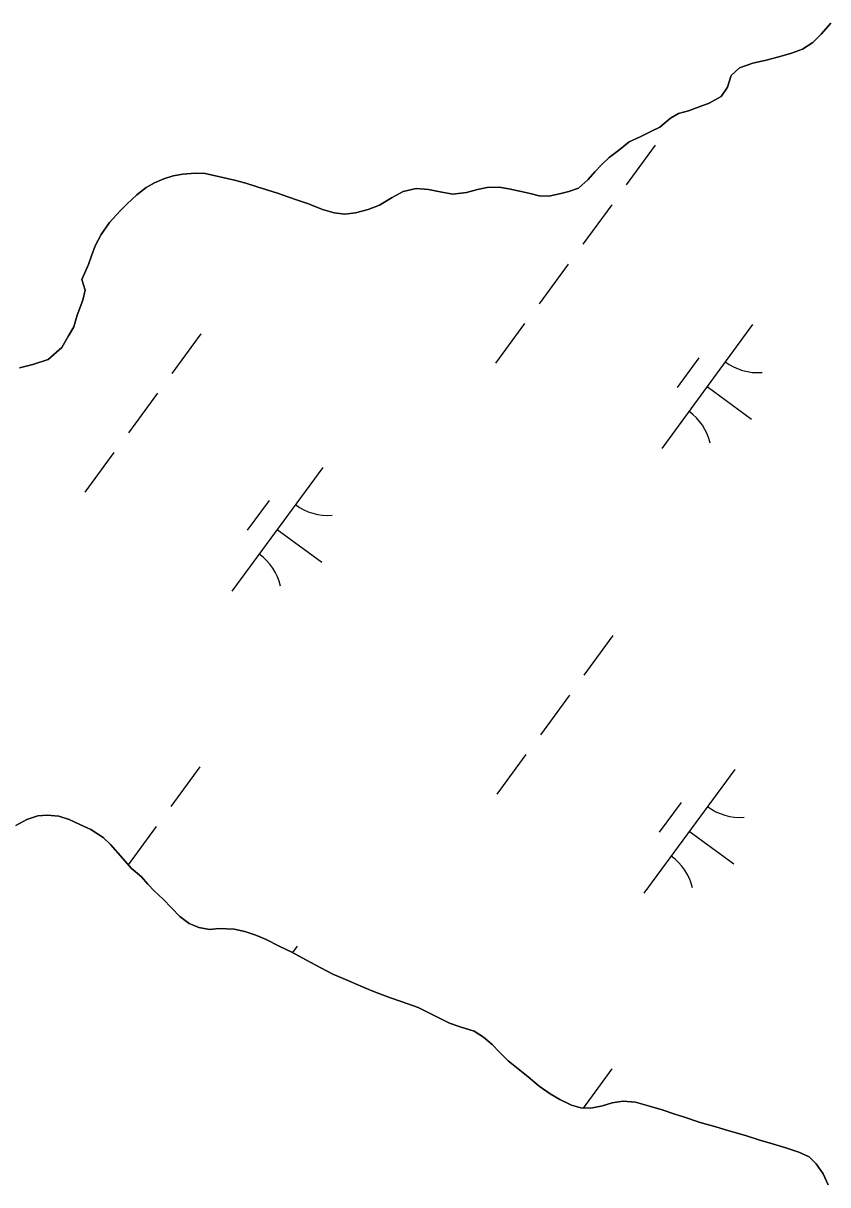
# Model space of a CAD drawing. Extents: x 3905714 to 3926767, y 183354 to 205755.
# Drawn here: x 3921832.9 to 3922094.9, y 195053 to 195431.2 of the extents above; entities that cross this region are included whole.
import ezdxf

# ---------------------------------------------------------------- set-up
doc = ezdxf.new("R2010")
doc.units = 0
doc.layers.add('V-TOPO-SHOR', color=7, linetype='Continuous')
doc.layers.add('V-WETL-SWMP', color=7, linetype='Continuous')

msp = doc.modelspace()

# ---------------------------------------------------------------- linework, layer by layer
at = {"layer": 'V-TOPO-SHOR'}
for points in [[(3922095.82, 195431.18), (3922092.77, 195427.65), (3922089.98, 195424.96), (3922086.68, 195422.78), (3922083.05, 195421.45), (3922078.91, 195420.2), (3922074.77, 195419.2), (3922070.47, 195418.2), (3922066.16, 195416.61), (3922063.46, 195414.18), (3922062.18, 195410.39), (3922060.14, 195407.36), (3922056.25, 195405.18), (3922053.04, 195403.92), (3922049.5, 195402.67), (3922046.29, 195401.75), (3922043.67, 195400.25), (3922040.2, 195397.39), (3922037.24, 195395.88), (3922033.77, 195394.21), (3922030.14, 195392.53), (3922026.67, 195389.76), (3922023.63, 195387.41), (3922021.34, 195385.23), (3922019.06, 195382.79), (3922016.86, 195380.35), (3922013.72, 195377.49), (3922010.51, 195376.41)], [(3922010.51, 195376.41), (3922007.56, 195375.58), (3922004.02, 195374.83), (3922000.89, 195375.01), (3921997.94, 195375.69), (3921994.99, 195376.38), (3921991.03, 195377.24), (3921987.83, 195377.84), (3921983.95, 195377.68), (3921980.83, 195377.02), (3921977.19, 195376.11), (3921972.81, 195375.53), (3921969.18, 195376.22), (3921964.8, 195377.08), (3921960.83, 195377.35), (3921956.61, 195376.35), (3921953.06, 195374.42), (3921948.92, 195371.99), (3921945.2, 195370.57), (3921941.07, 195369.49), (3921937.61, 195369), (3921934.15, 195369.43), (3921930.27, 195370.54), (3921925.73, 195372.33), (3921922.19, 195373.52), (3921919.32, 195374.54), (3921915.62, 195375.82), (3921912.16, 195376.93), (3921909.04, 195377.96), (3921905.34, 195379.07), (3921901.63, 195380.09), (3921896.91, 195381.2), (3921892.11, 195382.23), (3921888.9, 195382.33), (3921884.85, 195382.01), (3921881.73, 195381.51), (3921878.6, 195380.51), (3921875.56, 195379.17), (3921872.86, 195377.66), (3921869.81, 195375.31), (3921866.6, 195372.29), (3921864.39, 195370.1), (3921861.01, 195366.32), (3921858.21, 195362.36), (3921856.26, 195358.66), (3921855.06, 195355.46), (3921854.13, 195352.59), (3921852, 195347.71), (3921853.08, 195344.25), (3921852.23, 195340.96), (3921850.44, 195336.16), (3921849.33, 195332.28), (3921847.63, 195329.34), (3921845.42, 195325.55), (3921840.94, 195321.68), (3921836.04, 195320.1), (3921831.65, 195318.93)], [(3921830.44, 195169.97), (3921834.07, 195171.9), (3921837.62, 195173.07), (3921840.66, 195173.31), (3921844.45, 195172.96), (3921847.82, 195171.93), (3921851.28, 195170.32), (3921854.9, 195168.62), (3921858.94, 195165.99), (3921861.29, 195163.7), (3921865.32, 195159.22), (3921868.01, 195156), (3921871.37, 195153.21), (3921873.39, 195150.84), (3921875.57, 195148.55), (3921878.43, 195145.93), (3921881.12, 195143.14), (3921883.81, 195140.34), (3921886.92, 195138.05), (3921890.04, 195136.69), (3921893.5, 195136.09), (3921896.54, 195136.42), (3921901.51, 195136.14), (3921905.05, 195135.37), (3921908.59, 195134.18), (3921911.96, 195132.82), (3921916.17, 195130.61), (3921920.29, 195128.65), (3921924.93, 195126.19), (3921929.81, 195123.56), (3921933.68, 195121.52), (3921937.05, 195120.08), (3921944.12, 195117.1), (3921947.24, 195115.82), (3921952.46, 195113.86), (3921955.92, 195112.67), (3921961.48, 195110.71), (3921965.43, 195108.75), (3921971.67, 195105.61), (3921975.12, 195104.42), (3921979.67, 195102.97), (3921982.78, 195101.01), (3921985.56, 195098.64), (3921987.91, 195096.19), (3921990.77, 195093.31), (3921993.46, 195091.11), (3921997.33, 195088.14), (3922000.86, 195085.01), (3922004.48, 195082.55), (3922007.6, 195080.68), (3922011.38, 195078.9), (3922014.42, 195077.96), (3922017.71, 195077.86), (3922021.5, 195078.61), (3922024.63, 195079.61), (3922028.09, 195080.19), (3922032.22, 195079.83), (3922036.86, 195078.55), (3922040.9, 195077.36), (3922045.03, 195075.99), (3922047.9, 195075.05), (3922053.37, 195073.18), (3922058.43, 195071.81), (3922062.3, 195070.62), (3922068.03, 195068.99), (3922072.75, 195067.46), (3922076.88, 195066.26), (3922081.18, 195064.98), (3922085.47, 195063.53), (3922088.84, 195062.08), (3922091.11, 195059.8), (3922093.38, 195056.5), (3922094.97, 195052.95)]]:
    msp.add_lwpolyline(points, dxfattribs=at)
at = {"layer": 'V-WETL-SWMP'}
for p, q in [((3922092.77, 195427.65), (3922095.82, 195431.18)), ((3922086.68, 195422.78), (3922089.98, 195424.96)), ((3922089.98, 195424.96), (3922092.77, 195427.65)), ((3922078.91, 195420.2), (3922083.05, 195421.45)), ((3922083.05, 195421.45), (3922086.68, 195422.78)), ((3922066.16, 195416.61), (3922070.47, 195418.2)), ((3922070.47, 195418.2), (3922074.78, 195419.2)), ((3922074.78, 195419.2), (3922078.91, 195420.2)), ((3922062.18, 195410.39), (3922063.46, 195414.18)), ((3922063.46, 195414.18), (3922066.16, 195416.61)), ((3922060.14, 195407.36), (3922062.18, 195410.39)), ((3922056.25, 195405.18), (3922060.14, 195407.36)), ((3922046.29, 195401.75), (3922049.5, 195402.67)), ((3922049.5, 195402.67), (3922053.04, 195403.92)), ((3922053.04, 195403.92), (3922056.25, 195405.18)), ((3922040.2, 195397.39), (3922043.67, 195400.25)), ((3922043.67, 195400.25), (3922046.29, 195401.75)), ((3922033.77, 195394.21), (3922037.24, 195395.88)), ((3922037.24, 195395.88), (3922040.2, 195397.39)), ((3922026.67, 195389.76), (3922030.14, 195392.53)), ((3922038.7, 195391.46), (3922029.24, 195378.55)), ((3922030.14, 195392.53), (3922033.77, 195394.21)), ((3922021.34, 195385.23), (3922023.63, 195387.41)), ((3922023.63, 195387.41), (3922026.67, 195389.76)), ((3922019.06, 195382.79), (3922021.34, 195385.23)), ((3921875.56, 195379.17), (3921878.6, 195380.51)), ((3921878.6, 195380.51), (3921881.73, 195381.51)), ((3921881.73, 195381.51), (3921884.85, 195382.01)), ((3921884.85, 195382.01), (3921888.9, 195382.33)), ((3921888.9, 195382.33), (3921892.1, 195382.23)), ((3921892.1, 195382.23), (3921896.91, 195381.2)), ((3921896.91, 195381.2), (3921901.63, 195380.09)), ((3921901.63, 195380.09), (3921905.34, 195379.07)), ((3922013.72, 195377.49), (3922016.85, 195380.35)), ((3922016.85, 195380.35), (3922019.06, 195382.79)), ((3921869.81, 195375.31), (3921872.86, 195377.66)), ((3921872.86, 195377.66), (3921875.56, 195379.17)), ((3921905.34, 195379.07), (3921909.04, 195377.96)), ((3921909.04, 195377.96), (3921912.16, 195376.93)), ((3921912.16, 195376.93), (3921915.62, 195375.82)), ((3921915.62, 195375.82), (3921919.32, 195374.54)), ((3921953.06, 195374.42), (3921956.61, 195376.35)), ((3921956.61, 195376.35), (3921960.83, 195377.35)), ((3921960.83, 195377.35), (3921964.8, 195377.08)), ((3921964.8, 195377.08), (3921969.18, 195376.22)), ((3921969.18, 195376.22), (3921972.81, 195375.53)), ((3921972.81, 195375.53), (3921977.19, 195376.11)), ((3921977.19, 195376.11), (3921980.83, 195377.02)), ((3921980.83, 195377.02), (3921983.95, 195377.68)), ((3921983.95, 195377.68), (3921987.83, 195377.84)), ((3921987.83, 195377.84), (3921991.03, 195377.24)), ((3921991.03, 195377.24), (3921994.99, 195376.38)), ((3921994.99, 195376.38), (3921997.94, 195375.69)), ((3922007.56, 195375.58), (3922010.51, 195376.41)), ((3922010.51, 195376.41), (3922013.72, 195377.49)), ((3921864.39, 195370.1), (3921866.6, 195372.29)), ((3921866.6, 195372.29), (3921869.81, 195375.31)), ((3921919.32, 195374.54), (3921922.19, 195373.52)), ((3921922.19, 195373.52), (3921925.73, 195372.33)), ((3921925.73, 195372.33), (3921930.27, 195370.54)), ((3921945.21, 195370.57), (3921948.92, 195371.99)), ((3921948.92, 195371.99), (3921953.06, 195374.42)), ((3921997.94, 195375.69), (3922000.89, 195375.01)), ((3922000.89, 195375.01), (3922004.01, 195374.83)), ((3922004.01, 195374.83), (3922007.56, 195375.58)), ((3922024.52, 195372.1), (3922015.06, 195359.19)), ((3921861.01, 195366.32), (3921864.39, 195370.1)), ((3921930.27, 195370.54), (3921934.15, 195369.43)), ((3921934.15, 195369.43), (3921937.61, 195368.99)), ((3921937.61, 195368.99), (3921941.07, 195369.49)), ((3921941.07, 195369.49), (3921945.21, 195370.57)), ((3921858.21, 195362.36), (3921861.01, 195366.32)), ((3921856.25, 195358.66), (3921858.21, 195362.36)), ((3921855.06, 195355.46), (3921856.25, 195358.66)), ((3921854.12, 195352.59), (3921855.06, 195355.46)), ((3921852, 195347.71), (3921854.12, 195352.59)), ((3922010.33, 195352.74), (3922000.88, 195339.83)), ((3921853.08, 195344.25), (3921852, 195347.71)), ((3921852.23, 195340.96), (3921853.08, 195344.25)), ((3921850.44, 195336.16), (3921852.23, 195340.96)), ((3921849.33, 195332.28), (3921850.44, 195336.16)), ((3921847.63, 195329.34), (3921849.33, 195332.28)), ((3921996.15, 195333.38), (3921986.69, 195320.47)), ((3922070.33, 195333.05), (3922040.78, 195292.72)), ((3921845.42, 195325.55), (3921847.63, 195329.34)), ((3921890.74, 195330.09), (3921881.28, 195317.18)), ((3921840.94, 195321.68), (3921845.42, 195325.55)), ((3921831.65, 195318.93), (3921836.04, 195320.1)), ((3921836.04, 195320.1), (3921840.94, 195321.68)), ((3922052.88, 195322.28), (3922045.79, 195312.6)), ((3922055.56, 195312.88), (3922070.08, 195302.25)), ((3921876.55, 195310.73), (3921867.1, 195297.82)), ((3921862.37, 195291.37), (3921852.91, 195278.46)), ((3921930.38, 195286.54), (3921900.83, 195246.2)), ((3921912.92, 195275.77), (3921905.83, 195266.09)), ((3921915.6, 195266.37), (3921930.12, 195255.73)), ((3922024.92, 195231.78), (3922015.46, 195218.87)), ((3922010.73, 195212.42), (3922001.28, 195199.51)), ((3921996.55, 195193.06), (3921987.09, 195180.15)), ((3921890.39, 195189.02), (3921880.93, 195176.12)), ((3922064.56, 195188.23), (3922035.01, 195147.9)), ((3922047.1, 195177.46), (3922040.01, 195167.78)), ((3921834.07, 195171.9), (3921830.44, 195169.97)), ((3921837.62, 195173.07), (3921834.07, 195171.9)), ((3921840.66, 195173.31), (3921837.62, 195173.07)), ((3921844.45, 195172.96), (3921840.66, 195173.31)), ((3921847.82, 195171.93), (3921844.45, 195172.96)), ((3921851.28, 195170.32), (3921847.82, 195171.93)), ((3921854.9, 195168.62), (3921851.28, 195170.32)), ((3921858.94, 195165.99), (3921854.9, 195168.62)), ((3921876.2, 195169.66), (3921867.04, 195157.16)), ((3922049.78, 195168.06), (3922064.3, 195157.42)), ((3921861.29, 195163.7), (3921858.94, 195165.99)), ((3921865.32, 195159.22), (3921861.29, 195163.7)), ((3921868.01, 195156), (3921865.32, 195159.22)), ((3921871.37, 195153.21), (3921868.01, 195156)), ((3921873.39, 195150.84), (3921871.37, 195153.21)), ((3921875.58, 195148.55), (3921873.39, 195150.84)), ((3921878.43, 195145.93), (3921875.58, 195148.55)), ((3921881.12, 195143.14), (3921878.43, 195145.93)), ((3921883.81, 195140.34), (3921881.12, 195143.14)), ((3921886.93, 195138.05), (3921883.81, 195140.34)), ((3921890.04, 195136.69), (3921886.93, 195138.05)), ((3921893.5, 195136.09), (3921890.04, 195136.69)), ((3921896.54, 195136.42), (3921893.5, 195136.09)), ((3921901.51, 195136.14), (3921896.54, 195136.42)), ((3921905.05, 195135.37), (3921901.51, 195136.14)), ((3921908.59, 195134.18), (3921905.05, 195135.37)), ((3921911.96, 195132.82), (3921908.59, 195134.18)), ((3921916.17, 195130.61), (3921911.96, 195132.82)), ((3921920.29, 195128.65), (3921916.17, 195130.61)), ((3921922.02, 195130.61), (3921920.5, 195128.54)), ((3921924.93, 195126.19), (3921920.29, 195128.65)), ((3921929.81, 195123.56), (3921924.93, 195126.19)), ((3921933.68, 195121.52), (3921929.81, 195123.56)), ((3921937.05, 195120.08), (3921933.68, 195121.52)), ((3921944.12, 195117.1), (3921937.05, 195120.08)), ((3921947.24, 195115.82), (3921944.12, 195117.1)), ((3921952.46, 195113.86), (3921947.24, 195115.82)), ((3921955.92, 195112.67), (3921952.46, 195113.86)), ((3921961.48, 195110.71), (3921955.92, 195112.67)), ((3921965.44, 195108.75), (3921961.48, 195110.71)), ((3921971.67, 195105.61), (3921965.44, 195108.75)), ((3921975.12, 195104.42), (3921971.67, 195105.61)), ((3921979.67, 195102.97), (3921975.12, 195104.42)), ((3921982.78, 195101.01), (3921979.67, 195102.97)), ((3921985.56, 195098.64), (3921982.78, 195101.01)), ((3921987.91, 195096.19), (3921985.56, 195098.64)), ((3921990.77, 195093.31), (3921987.91, 195096.19)), ((3921993.46, 195091.11), (3921990.77, 195093.31)), ((3921997.33, 195088.14), (3921993.46, 195091.11)), ((3922024.57, 195090.72), (3922015.2, 195077.94)), ((3922000.86, 195085.01), (3921997.33, 195088.14)), ((3922004.48, 195082.55), (3922000.86, 195085.01)), ((3922007.6, 195080.68), (3922004.48, 195082.55)), ((3922011.38, 195078.9), (3922007.6, 195080.68)), ((3922014.42, 195077.96), (3922011.38, 195078.9)), ((3922017.71, 195077.86), (3922014.42, 195077.96)), ((3922021.5, 195078.61), (3922017.71, 195077.86)), ((3922024.63, 195079.61), (3922021.5, 195078.61)), ((3922028.09, 195080.19), (3922024.63, 195079.61)), ((3922032.22, 195079.83), (3922028.09, 195080.19)), ((3922036.86, 195078.55), (3922032.22, 195079.83)), ((3922040.9, 195077.36), (3922036.86, 195078.55)), ((3922045.03, 195075.99), (3922040.9, 195077.36)), ((3922047.9, 195075.05), (3922045.03, 195075.99)), ((3922053.37, 195073.18), (3922047.9, 195075.05)), ((3922058.43, 195071.81), (3922053.37, 195073.18)), ((3922062.3, 195070.62), (3922058.43, 195071.81)), ((3922068.03, 195068.99), (3922062.3, 195070.62)), ((3922072.75, 195067.46), (3922068.03, 195068.99)), ((3922076.88, 195066.26), (3922072.75, 195067.46)), ((3922081.18, 195064.98), (3922076.88, 195066.26)), ((3922085.47, 195063.53), (3922081.18, 195064.98)), ((3922088.84, 195062.08), (3922085.47, 195063.53)), ((3922091.11, 195059.8), (3922088.84, 195062.08)), ((3922093.38, 195056.5), (3922091.11, 195059.8)), ((3922094.97, 195052.95), (3922093.38, 195056.5))]:
    msp.add_line(p, q, dxfattribs=at)
for centre, start, end in [((3922072.07, 195335.02), 233, 274.5436), ((3922039.42, 195290.46), 13, 54.5436), ((3921932.12, 195288.51), 233, 274.5436), ((3921899.47, 195243.95), 13, 54.5436), ((3922066.3, 195190.2), 233, 274.5436), ((3922033.65, 195145.64), 13, 54.5436)]:
    msp.add_arc(centre, 17.62, start, end, dxfattribs=at)

doc.saveas('drawing.dxf')
